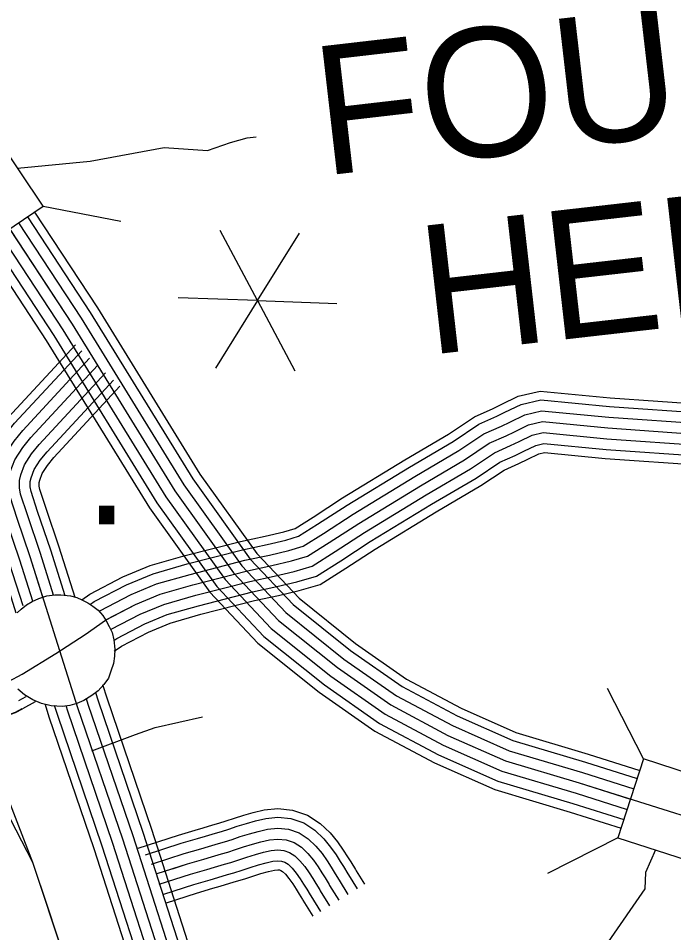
# Model space of a CAD drawing. Extents: x 1551132 to 1791609, y 378168 to 563823.
# Drawn here: x 1674306 to 1676188, y 440118 to 442743 of the extents above; entities that cross this region are included whole.
import ezdxf

# ---------------------------------------------------------------- set-up
doc = ezdxf.new("R2010")
doc.units = 0
for name, color, linetype in [('DESIGN - CONTOURS - Intermediate with optional Text', 7, 'Continuous'), ('DESIGN - ROW - Right-of-Way and Easement Labels', 7, 'Continuous'), ('DESIGN - TRAFFIC CONTROL PERMANENT - Signalization', 7, 'Continuous'), ('DESIGN - TRANSPORTATION - Text', 7, 'Continuous'), ('DESIGN - UTILITIES - Cable (Underground) with Text', 7, 'Continuous'), ('SURVEY - CENTERLINE - Preliminary Text', 7, 'Continuous'), ('SURVEY - CONTROL with Text', 7, 'Continuous'), ('SURVEY - DRAINAGE - Storm Sewer', 7, 'Continuous'), ('SURVEY - PROPERTY - Owners', 7, 'Continuous'), ('SURVEY - TRANSPORTATION - Roads', 7, 'Continuous'), ('SURVEY - VEGETATION - Features with Text', 7, 'Continuous')]:
    doc.layers.add(name, color=color, linetype=linetype)

msp = doc.modelspace()

# ---------------------------------------------------------------- linework, layer by layer
at = {"layer": 'DESIGN - CONTOURS - Intermediate with optional Text'}
for points in [[(1674391.395, 440188.779), (1674347.988, 440319.466), (1673966.622, 441056.327)], [(1674997.402, 433641.525), (1674725.018, 434953.301), (1674709.427, 435052.295), (1674689.494, 435226.833), (1674674.811, 435505.474), (1674669.528, 435733.913), (1674652.562, 436156.816), (1674637.604, 436747.956), (1674621.355, 437399.215), (1674597.731, 438102.658), (1674589.848, 438783.851), (1674563.657, 439272.981), (1674551.757, 439449.419), (1674537.491, 439595.839), (1674495.134, 439850.396), (1674436.86, 440051.884), (1674347.988, 440319.466), (1674262.806, 440540.314)], [(1674542.141, 439548.104), (1674537.491, 439595.839), (1674495.134, 439850.396), (1674436.86, 440051.884), (1674391.387, 440188.788)]]:
    msp.add_lwpolyline(points, dxfattribs=at)
at = {"layer": 'DESIGN - TRAFFIC CONTROL PERMANENT - Signalization'}
for q in [(1674885.96, 442133.739), (1675113.927, 442125.787), (1674765.098, 441940.32), (1674872.153, 441738.931), (1675100.12, 441730.97), (1675220.982, 441924.398)]:
    msp.add_line((1674993.065, 441932.359), q, dxfattribs=at)
at = {"layer": 'DESIGN - TRANSPORTATION - Text'}
for points in [[(1674306.04, 442311.06), (1674303.848, 442312.377), (1674512.46, 442332.652), (1674724.605, 442371.945), (1674849.177, 442363.162), (1674915.442, 442386.404), (1674963.599, 442399.846), (1674989.182, 442402.879)], [(1676135.837, 440355.468), (1676107.33, 440290.9), (1676104.713, 440243.748), (1675999.966, 440091.819), (1675924.026, 439915.006), (1675899.768, 439885.889), (1675867.36, 439850.238), (1675856.344, 439829.337)]]:
    msp.add_lwpolyline(points, dxfattribs=at)
at = {"layer": 'SURVEY - CENTERLINE - Preliminary Text'}
for points in [[(1673679.03, 442999.878), (1673938.873, 442637.66), (1674206.575, 442251.358), (1674460.269, 441865.148), (1674755.412, 441386.544), (1674924.008, 441151.105), (1675053.205, 441014.06), (1675222.426, 440878.765), (1675375.814, 440771.604), (1675539.327, 440684.41), (1675704.923, 440611.225), (1675916.601, 440547.748), (1676293.984, 440429.103), (1677122.998, 440227.382), (1678437.083, 439850.239), (1679785.093, 439458.855), (1680911.425, 439131.005), (1682075.681, 438788.897), (1683100.19, 438495.764)], [(1674352.764, 442186.748), (1674533.426, 441911.725), (1674827.652, 441434.604), (1674991.106, 441206.34), (1675112.12, 441077.986), (1675274.383, 440948.25), (1675421.204, 440845.672), (1675577.301, 440762.437), (1675735.022, 440692.735), (1675942.059, 440630.65), (1676090.614, 440583.949)], [(1674306.598, 442155.556), (1674486.419, 441881.799), (1674781.236, 441403.728), (1674947.999, 441170.855), (1675074.263, 441036.91), (1675241, 440903.607), (1675392.038, 440798.079), (1675552.901, 440712.302), (1675715.681, 440640.359), (1675925.701, 440577.382), (1676073.406, 440530.948)], [(1674332.247, 442172.973), (1674512.576, 441898.449), (1674807.061, 441420.904), (1674971.982, 441190.598), (1675095.329, 441059.761), (1675259.575, 440928.441), (1675408.271, 440824.563), (1675566.476, 440740.195), (1675726.439, 440669.501), (1675934.801, 440607.016), (1676082.955, 440560.44)], [(1674280.882, 442138.247), (1674460.269, 441865.148), (1674755.412, 441386.544), (1674924.008, 441151.105), (1675053.205, 441014.06), (1675222.426, 440878.765), (1675375.814, 440771.604), (1675539.327, 440684.41), (1675704.923, 440611.225), (1675916.601, 440547.748), (1676063.839, 440501.455)], [(1674229.491, 442103.546), (1674407.962, 441831.847), (1674703.763, 441352.185), (1674876.034, 441111.612), (1675011.081, 440968.359), (1675185.277, 440829.088), (1675343.356, 440718.644), (1675512.177, 440628.625), (1675683.407, 440552.948), (1675898.401, 440488.48), (1676044.648, 440442.504)], [(1674255.166, 442120.922), (1674434.12, 441848.498), (1674729.588, 441369.361), (1674900.017, 441131.354), (1675032.147, 440991.209), (1675203.851, 440853.922), (1675359.589, 440745.128), (1675525.752, 440656.517), (1675694.165, 440582.09), (1675907.501, 440518.114), (1676054.248, 440471.979)], [(1674208.167, 442089.171), (1674386.271, 441818.039), (1674682.339, 441337.926), (1674856.135, 441095.228), (1674993.615, 440949.4), (1675169.869, 440808.479), (1675329.898, 440696.677), (1675500.911, 440605.483), (1675674.482, 440528.772), (1675890.852, 440463.896), (1676036.715, 440418.036)]]:
    msp.add_lwpolyline(points, dxfattribs=at)
at = {"layer": 'SURVEY - CONTROL with Text'}
for points in [[(1674300.356, 441035.393), (1674257.699, 441170.005), (1674220.55, 441279.858), (1674197.683, 441348.851), (1674191.875, 441385.986), (1674191.875, 441428.262), (1674199.658, 441465.663), (1674218.108, 441514.447), (1674248.657, 441562.115), (1674276.815, 441596.458), (1674469.944, 441805.163)], [(1674319.805, 441055.819), (1674281.19, 441177.697), (1674243.991, 441287.708), (1674221.783, 441354.693), (1674216.591, 441387.911), (1674216.591, 441425.712), (1674223.466, 441458.729), (1674240.307, 441503.28), (1674268.69, 441547.565), (1674295.456, 441580.216), (1674488.077, 441788.371)], [(1674347.971, 441069.578), (1674310.656, 441187.347), (1674273.382, 441297.55), (1674252.015, 441362.01), (1674247.591, 441390.319), (1674247.591, 441422.52), (1674253.315, 441450.037), (1674268.157, 441489.288), (1674293.806, 441529.306), (1674318.839, 441559.84), (1674510.835, 441767.321)], [(1674883.732, 437542.26), (1674873.191, 438103.125), (1674863.366, 438455.684), (1674856.117, 438902.363), (1674850.559, 439298.965), (1674839.634, 439473.286), (1674828.484, 439611.548), (1674799.319, 439747.935), (1674756.353, 439918.456), (1674606.19, 440386.285), (1674477.477, 440763.478), (1674340.113, 441196.998), (1674302.781, 441307.392), (1674282.248, 441369.335), (1674278.59, 441392.728), (1674278.59, 441419.328), (1674283.173, 441441.346), (1674296.006, 441475.288), (1674318.931, 441511.056), (1674342.222, 441539.465), (1674533.584, 441746.262)], [(1674376.812, 441081.169), (1674340.113, 441196.998), (1674302.781, 441307.392), (1674282.248, 441369.335), (1674278.59, 441392.728), (1674278.59, 441419.328), (1674283.173, 441441.346), (1674296.006, 441475.288), (1674318.931, 441511.056), (1674342.222, 441539.465), (1674533.584, 441746.262)], [(1674407.42, 441087.186), (1674369.571, 441206.648), (1674332.18, 441317.234), (1674312.481, 441376.661), (1674309.589, 441395.136), (1674309.589, 441416.137), (1674313.031, 441432.654), (1674323.856, 441461.288), (1674344.055, 441492.805), (1674365.605, 441519.089), (1674556.334, 441725.203)], [(1674440.619, 441085.07), (1674399.037, 441216.298), (1674361.571, 441327.076), (1674342.713, 441383.977), (1674340.588, 441397.544), (1674340.588, 441412.945), (1674342.88, 441423.962), (1674351.705, 441447.296), (1674369.171, 441474.546), (1674388.987, 441498.714), (1674579.091, 441704.153)], [(1674469.085, 441080.353), (1674423.478, 441224.298), (1674385.954, 441335.243), (1674367.788, 441390.053), (1674366.304, 441399.544), (1674366.304, 441410.295), (1674367.646, 441416.745), (1674374.804, 441435.679), (1674390.012, 441459.404), (1674408.387, 441481.813), (1674597.966, 441686.685)], [(1675124.883, 434728.145), (1675104.726, 434896.041), (1675088.268, 435122.664), (1675067.86, 435383.262), (1675043.894, 435703.054), (1675020.453, 436097.806), (1675008.895, 436482.383), (1675004.862, 436806.4), (1674981.063, 437171.651), (1674971.422, 437544.219), (1674960.881, 438105.175), (1674951.064, 438457.618), (1674943.823, 438903.688), (1674938.232, 439302.323), (1674927.132, 439479.553), (1674915.457, 439624.298), (1674884.758, 439767.827), (1674840.726, 439942.598), (1674689.463, 440413.861), (1674560.8, 440790.895), (1674548.533, 440829.613)], [(1675068.918, 434718.512), (1675048.26, 434890.608), (1675031.711, 435118.397), (1675011.311, 435378.929), (1674987.304, 435699.254), (1674963.788, 436095.273), (1674952.188, 436481.174), (1674948.164, 436804.2), (1674924.398, 437169.076), (1674914.723, 437542.952), (1674904.182, 438103.85), (1674894.357, 438456.368), (1674887.116, 438902.829), (1674881.541, 439300.148), (1674870.558, 439475.503), (1674859.217, 439616.056), (1674829.518, 439754.968), (1674786.169, 439926.99), (1674635.623, 440396.027), (1674506.926, 440773.17), (1674501.943, 440788.895)], [(1675099.509, 434723.778), (1675079.126, 434893.575), (1675062.627, 435120.73), (1675042.219, 435381.304), (1675018.228, 435701.337), (1674994.754, 436096.656), (1674983.188, 436481.833), (1674979.154, 436805.4), (1674955.372, 437170.484), (1674945.714, 437543.644), (1674935.173, 438104.575), (1674925.348, 438457.051), (1674918.107, 438903.304), (1674912.532, 439301.34), (1674901.474, 439477.719), (1674889.958, 439620.565), (1674859.709, 439761.994), (1674815.993, 439935.523), (1674665.047, 440405.777), (1674536.375, 440782.853), (1674528.8, 440806.771)], [(1674952.754, 434698.511), (1674931.055, 434879.316), (1674914.33, 435109.538), (1674893.939, 435369.937), (1674869.848, 435691.37), (1674846.174, 436090.014), (1674834.499, 436478.674), (1674830.5, 436799.641), (1674806.784, 437163.726), (1674797.042, 437540.327), (1674786.501, 438101.1), (1674776.668, 438453.776), (1674769.41, 438901.054), (1674763.886, 439295.64), (1674753.136, 439467.086), (1674742.503, 439598.939), (1674714.845, 439728.268), (1674672.947, 439894.589), (1674523.867, 440359.026), (1674395.103, 440736.377), (1674383.87, 440771.836)], [(1674977.145, 434702.711), (1674955.662, 434881.691), (1674938.98, 435111.397), (1674918.589, 435371.82), (1674894.514, 435693.02), (1674870.873, 436091.122), (1674859.207, 436479.199), (1674855.207, 436800.599), (1674831.475, 437164.851), (1674821.75, 437540.877), (1674811.209, 438101.675), (1674801.384, 438454.318), (1674794.127, 438901.421), (1674788.585, 439296.59), (1674777.794, 439468.853), (1674767.011, 439602.531), (1674738.928, 439733.876), (1674696.713, 439901.389), (1674547.333, 440366.793), (1674418.578, 440744.102), (1674410.303, 440770.22)], [(1675007.736, 434707.978), (1674986.528, 434884.658), (1674969.896, 435113.73), (1674949.496, 435374.195), (1674925.439, 435695.104), (1674901.839, 436092.506), (1674890.206, 436479.858), (1674886.198, 436801.799), (1674862.449, 437166.259), (1674852.741, 437541.569), (1674842.2, 438102.4), (1674832.375, 438455.001), (1674825.117, 438901.896), (1674819.576, 439297.781), (1674808.71, 439471.069), (1674797.752, 439607.039), (1674769.119, 439740.901), (1674726.537, 439909.922), (1674576.757, 440376.543), (1674448.027, 440753.786), (1674443.277, 440768.786)], [(1675038.327, 434713.245), (1675017.394, 434887.633), (1675000.803, 435116.064), (1674980.404, 435376.562), (1674956.371, 435697.179), (1674932.814, 436093.889), (1674921.197, 436480.516), (1674917.181, 436802.999), (1674893.423, 437167.667), (1674883.732, 437542.26), (1674873.191, 438103.125), (1674863.366, 438455.684), (1674856.117, 438902.363), (1674850.559, 439298.965), (1674839.634, 439473.286), (1674828.484, 439611.548), (1674799.319, 439747.935), (1674756.353, 439918.456), (1674606.19, 440386.285), (1674477.477, 440763.478), (1674473.643, 440775.57)]]:
    msp.add_lwpolyline(points, dxfattribs=at)
at = {"layer": 'SURVEY - DRAINAGE - Storm Sewer'}
for p, q in [((1674377.41, 442203.345), (1674600.378, 442160.001)), ((1676101.191, 440616.553), (1675998.061, 440818.926)), ((1676027.78, 440390.567), (1675825.415, 440287.47))]:
    msp.add_line(p, q, dxfattribs=at)
for points in [[(1674047.582, 442267.437), (1674180.429, 442070.465), (1674377.41, 442203.345), (1674244.529, 442400.292)], [(1676027.78, 440390.567), (1676253.757, 440317.173), (1676327.16, 440543.133), (1676101.191, 440616.553)]]:
    msp.add_lwpolyline(points, close=True, dxfattribs=at)
at = {"layer": 'SURVEY - PROPERTY - Owners'}
msp.add_lwpolyline([(1674113.543, 440696.984), (1674186.95, 440710.976), (1674298.089, 440750.361), (1674317.639, 440760.936)], dxfattribs=at)
at = {"layer": 'SURVEY - TRANSPORTATION - Roads'}
for points in [[(1674488.285, 441073.436), (1674511.218, 441089.653), (1674606.282, 441139.121), (1674684.714, 441171.672), (1674784.953, 441200.264), (1674944.149, 441241.132), (1675015.098, 441256.474), (1675068.255, 441269.1), (1675100.662, 441278.558), (1675152.303, 441311.051), (1675237.451, 441366.436), (1675416.363, 441475.464), (1675541.627, 441549.091), (1675616.242, 441599.034), (1675669.957, 441622.918), (1675692.782, 441634.001), (1675741.572, 441657.702), (1675805.021, 441672.777), (1676006.049, 441653.219), (1676279.501, 441634.06)], [(1674513.076, 441060.702), (1674524.109, 441068.503), (1674616.74, 441116.696), (1674692.872, 441148.296), (1674791.411, 441176.406), (1674949.832, 441217.073), (1675020.564, 441232.365), (1675074.579, 441245.199), (1675110.904, 441255.799), (1675165.619, 441290.225), (1675250.625, 441345.519), (1675429.055, 441454.255), (1675554.777, 441528.148), (1675628.225, 441577.316), (1675680.382, 441600.5), (1675703.573, 441611.767), (1675749.93, 441634.285), (1675806.721, 441647.777), (1676003.983, 441628.585), (1676278.11, 441609.376)], [(1674537.734, 441040.16), (1674540.292, 441041.969), (1674629.865, 441088.578), (1674703.096, 441118.971), (1674799.519, 441146.48), (1674956.966, 441186.898), (1675027.422, 441202.131), (1675082.504, 441215.215), (1675123.745, 441227.249), (1675182.327, 441264.116), (1675267.15, 441319.285), (1675444.979, 441427.654), (1675571.26, 441501.881), (1675643.258, 441550.066), (1675693.457, 441572.391), (1675717.123, 441583.883), (1675760.405, 441604.909), (1675808.862, 441616.426), (1676001.4, 441597.684), (1676276.376, 441578.417)], [(1674277.615, 440839.005), (1674316.697, 440860.139), (1674413.37, 440919.049), (1674498.001, 440974.1), (1674556.466, 441015.443), (1674642.981, 441060.461), (1674713.321, 441089.653), (1674807.627, 441116.554), (1674964.099, 441156.722), (1675034.28, 441171.897), (1675090.437, 441185.239), (1675136.586, 441198.706), (1675199.035, 441237.999), (1675283.666, 441293.05), (1675460.895, 441401.053), (1675587.751, 441475.614), (1675658.283, 441522.823), (1675706.531, 441544.274), (1675730.664, 441555.999), (1675770.888, 441575.533), (1675811.004, 441585.067), (1675998.816, 441566.791), (1676274.635, 441547.466)], [(1674557.158, 441015.801), (1674642.981, 441060.461), (1674713.321, 441089.653), (1674807.627, 441116.554), (1674964.099, 441156.722), (1675034.28, 441171.897), (1675090.437, 441185.239), (1675136.586, 441198.706), (1675199.035, 441237.999), (1675283.666, 441293.05), (1675460.895, 441401.053), (1675587.751, 441475.614), (1675658.283, 441522.823), (1675706.531, 441544.274), (1675730.664, 441555.999), (1675770.888, 441575.533), (1675811.004, 441585.067), (1675998.816, 441566.791), (1676274.635, 441547.466)], [(1674571.074, 440987.809), (1674572.641, 440988.917), (1674656.098, 441032.343), (1674723.546, 441060.336), (1674815.735, 441086.628), (1674971.232, 441126.546), (1675041.139, 441141.663), (1675098.371, 441155.263), (1675149.428, 441170.164), (1675215.743, 441211.882), (1675300.183, 441266.816), (1675476.812, 441374.453), (1675604.242, 441449.346), (1675673.307, 441495.581), (1675719.606, 441516.157), (1675744.206, 441528.115), (1675781.371, 441546.157), (1675813.146, 441553.708), (1675996.233, 441535.899), (1676272.893, 441516.515)], [(1674580.558, 440956.533), (1674588.824, 440962.383), (1674669.222, 441004.226), (1674733.771, 441031.01), (1674823.844, 441056.702), (1674978.365, 441096.37), (1675047.997, 441111.429), (1675106.295, 441125.279), (1675162.269, 441141.613), (1675232.451, 441185.773), (1675316.707, 441240.582), (1675492.736, 441347.852), (1675620.725, 441423.079), (1675688.34, 441468.33), (1675732.681, 441488.047), (1675757.755, 441500.231), (1675791.846, 441516.782), (1675815.287, 441522.357), (1675993.65, 441504.998), (1676271.16, 441485.556)], [(1674581.691, 440925.849), (1674602.24, 440940.383), (1674680.105, 440980.892), (1674742.262, 441006.693), (1674830.568, 441031.877), (1674984.281, 441071.336), (1675053.688, 441086.345), (1675112.87, 441100.412), (1675172.927, 441117.929), (1675246.309, 441164.105), (1675330.415, 441218.815), (1675505.944, 441325.785), (1675634.408, 441401.287), (1675700.807, 441445.73), (1675743.522, 441464.722), (1675768.988, 441477.097), (1675800.538, 441492.414), (1675817.062, 441496.348), (1675991.5, 441479.372), (1676269.71, 441459.88)], [(1674307.106, 440784.462), (1674328.28, 440795.912)], [(1674319.339, 440761.844), (1674355.596, 440781.453)], [(1673872.849, 440666.258), (1673923.023, 440668.35), (1674039.512, 440683.892), (1674186.692, 440711.951), (1674297.689, 440751.277), (1674317.164, 440761.811)], [(1674517.209, 440640.291), (1674642.664, 440687.284), (1674699.488, 440707.052), (1674834.768, 440737.561)], [(1674650.447, 440361.051), (1674766.161, 440398.093), (1674813.952, 440412.361), (1674836.435, 440419.186), (1674865.001, 440427.419), (1674882.009, 440432.344), (1674902.591, 440438.928), (1674926.699, 440446.878), (1674954.099, 440455.245), (1674980.698, 440462.595), (1675012.514, 440470.32), (1675051.296, 440474.021), (1675093.545, 440469.762), (1675136.419, 440455.337), (1675173.068, 440431.761), (1675201.834, 440404.402), (1675222.651, 440378.402), (1675239.292, 440354.951), (1675251.65, 440335.317), (1675260.466, 440320.975), (1675274.233, 440299.024), (1675275.791, 440295.899), (1675300.024, 440256.823)], [(1674671.738, 440341.917), (1674773.461, 440374.476), (1674821.068, 440388.693), (1674843.443, 440395.485), (1674871.859, 440403.669), (1674889.208, 440408.702), (1674910.225, 440415.419), (1674934.182, 440423.311), (1674960.998, 440431.511), (1674986.906, 440438.661), (1675016.622, 440445.887), (1675051.23, 440449.187), (1675088.295, 440445.453), (1675125.628, 440432.886), (1675157.727, 440412.236), (1675183.585, 440387.643), (1675202.909, 440363.509), (1675218.742, 440341.201), (1675230.667, 440322.258), (1675239.467, 440307.933), (1675252.65, 440286.916), (1675254.183, 440283.849), (1675279.016, 440243.798)], [(1674688.488, 440314.733), (1674782.628, 440344.859), (1674830.01, 440359.009), (1674852.234, 440365.751), (1674880.467, 440373.893), (1674898.241, 440379.043), (1674919.799, 440385.927), (1674943.565, 440393.768), (1674969.656, 440401.735), (1674994.689, 440408.652), (1675021.78, 440415.236), (1675051.146, 440418.036), (1675081.721, 440414.952), (1675112.095, 440404.727), (1675138.494, 440387.752), (1675160.702, 440366.626), (1675178.152, 440344.834), (1675192.96, 440323.967), (1675204.343, 440305.883), (1675213.134, 440291.583), (1675225.584, 440271.724), (1675227.075, 440268.732), (1675252.666, 440227.456)], [(1674704.988, 440287.457), (1674791.786, 440315.241), (1674838.943, 440329.325), (1674861.026, 440336.025), (1674889.075, 440344.109), (1674907.275, 440349.384), (1674929.366, 440356.442), (1674952.949, 440364.218), (1674978.315, 440371.968), (1675002.481, 440378.643), (1675026.938, 440384.585), (1675051.063, 440386.885), (1675075.137, 440384.46), (1675098.562, 440376.576), (1675119.253, 440363.268), (1675137.819, 440345.609), (1675153.394, 440326.158), (1675167.185, 440306.725), (1675178.018, 440289.508), (1675186.801, 440275.224), (1675198.518, 440256.54), (1675199.976, 440253.615), (1675226.325, 440211.122)], [(1674748.803, 440301.483), (1674791.786, 440315.241), (1674838.943, 440329.325), (1674861.026, 440336.025), (1674889.075, 440344.109), (1674907.275, 440349.384), (1674929.366, 440356.442), (1674952.949, 440364.218), (1674978.315, 440371.968), (1675002.481, 440378.643), (1675026.938, 440384.585), (1675051.063, 440386.885), (1675075.137, 440384.46), (1675098.562, 440376.576), (1675119.253, 440363.268), (1675137.819, 440345.609), (1675153.394, 440326.158), (1675167.185, 440306.725), (1675178.018, 440289.508), (1675186.801, 440275.224), (1675198.518, 440256.54), (1675199.976, 440253.615), (1675226.325, 440211.122)], [(1674710.887, 440256.79), (1674800.944, 440285.624), (1674847.876, 440299.641), (1674869.817, 440306.299), (1674897.683, 440314.325), (1674916.308, 440319.725), (1674938.932, 440326.958), (1674962.332, 440334.667), (1674986.973, 440342.2), (1675010.272, 440348.634), (1675032.097, 440353.934), (1675050.98, 440355.734), (1675068.554, 440353.967), (1675085.029, 440348.426), (1675100.012, 440338.784), (1675114.936, 440324.592), (1675128.636, 440307.483), (1675141.411, 440289.482), (1675151.694, 440273.132), (1675160.469, 440258.865), (1675171.452, 440241.356), (1675172.877, 440238.498), (1675199.984, 440194.788)], [(1674724.312, 440228.539), (1674810.11, 440256.006), (1674856.817, 440269.957), (1674878.609, 440276.565), (1674906.291, 440284.549), (1674925.341, 440290.066), (1674948.507, 440297.466), (1674971.715, 440305.124), (1674995.631, 440312.425), (1675018.055, 440318.625), (1675037.255, 440323.283), (1675050.896, 440324.583), (1675061.979, 440323.467), (1675071.496, 440320.267), (1675080.779, 440314.3), (1675092.054, 440303.575), (1675103.878, 440288.807), (1675115.628, 440272.249), (1675125.369, 440256.757), (1675134.136, 440242.515), (1675144.386, 440226.164), (1675145.769, 440223.381), (1675173.635, 440178.446)], [(1674731.687, 440203.897), (1674817.71, 440231.439), (1674864.226, 440245.331), (1674885.908, 440251.906), (1674913.424, 440259.84), (1674932.832, 440265.465), (1674956.448, 440273.007), (1674979.498, 440280.607), (1675002.814, 440287.732), (1675024.513, 440293.724), (1675041.53, 440297.858), (1675050.83, 440298.749), (1675056.521, 440298.174), (1675060.271, 440296.908), (1675064.821, 440293.983), (1675073.062, 440286.141), (1675083.337, 440273.315), (1675094.245, 440257.948), (1675103.537, 440243.173), (1675112.286, 440228.948), (1675121.928, 440213.564), (1675123.286, 440210.839), (1675151.777, 440164.896)]]:
    msp.add_lwpolyline(points, dxfattribs=at)
at = {"layer": 'SURVEY - VEGETATION - Features with Text'}
msp.add_lwpolyline([(1674303.206, 441036.293), (1674314.656, 441046.544), (1674329.347, 441058.844), (1674346.063, 441068.386), (1674364.688, 441077.203), (1674388.287, 441084.92), (1674410.653, 441087.57), (1674428.603, 441088.27), (1674455.561, 441085.036), (1674474.093, 441079.77), (1674488.876, 441073.353), (1674506.176, 441064.469), (1674520.217, 441055.436), (1674534.984, 441043.385), (1674548.383, 441028.652), (1674558.583, 441013.109), (1674566.891, 440996.526), (1674575.249, 440979.9), (1674580.416, 440958.808), (1674582.983, 440931.374), (1674582.308, 440912.199), (1674579.141, 440890.915), (1674572.024, 440868.489), (1674565.083, 440848.789), (1674551.683, 440830.763), (1674535.6, 440812.704), (1674517.109, 440798.771), (1674494.601, 440784.637), (1674474.118, 440775.578), (1674454.352, 440770.545), (1674433.069, 440767.37), (1674400.495, 440768.728), (1674372.204, 440775.653), (1674347.405, 440786.562), (1674324.164, 440800.67), (1674305.022, 440817.363)], dxfattribs=at)

# ---------------------------------------------------------------- texts
at = {"layer": 'DESIGN - ROW - Right-of-Way and Easement Labels'}
for s, rotation, p in [('FOUNTAIN', 6.597681, (1675180.836, 442290.577)), ('HEIGHTS', 6.50295, (1675483.028, 441776.197))]:
    msp.add_text(s, height=369.9916, rotation=rotation, dxfattribs=at).set_placement(p)
at = {"layer": 'DESIGN - UTILITIES - Cable (Underground) with Text'}
msp.add_text('.', height=343.192, rotation=0.000028, dxfattribs=at).set_placement((1674495.76, 441290.583))

doc.saveas('drawing.dxf')
